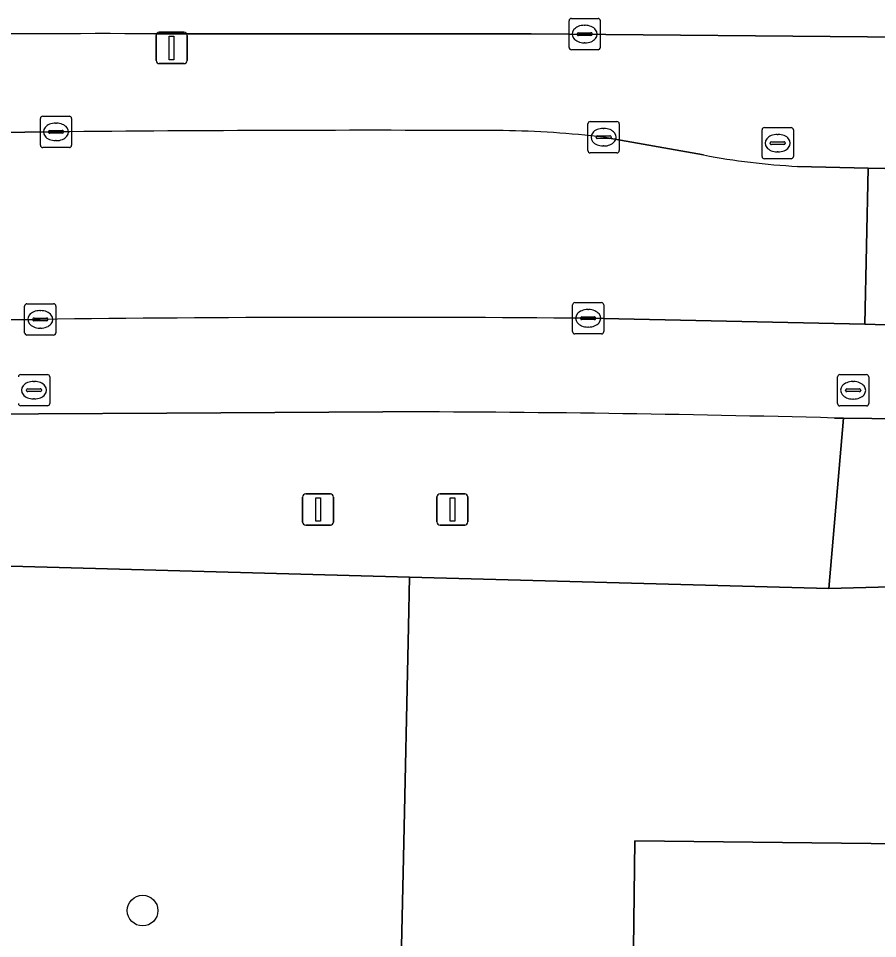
# Model space of a CAD drawing. Extents: x 161477 to 163040, y 383680 to 384871.
# Drawn here: x 162067.65 to 162095.12, y 384796.95 to 384826.34 of the extents above; entities that cross this region are included whole.
import ezdxf

# ---------------------------------------------------------------- set-up
doc = ezdxf.new("R2010")
doc.units = 0
for name, color, linetype in [('IMGEO_Berm_groen', 7, 'Continuous'), ('IMGEO_Boom', 7, 'Continuous'), ('IMGEO_Brandkraan', 7, 'Continuous'), ('IMGEO_Groenvoorziening', 7, 'Continuous'), ('IMGEO_Hek', 7, 'Continuous'), ('IMGEO_Kolk', 7, 'Continuous'), ('IMGEO_Lichtmast', 7, 'Continuous'), ('IMGEO_Rijbaan_lokaal_open', 7, 'Continuous'), ('IMGEO_Rijbaan_regionaal_gesloten', 7, 'Continuous'), ('IMGEO_Rioolput', 7, 'Continuous'), ('IMGEO_Vlaggenmast', 7, 'Continuous'), ('IMGEO_Voetpad_open', 7, 'Continuous')]:
    doc.layers.add(name, color=color, linetype=linetype)

msp = doc.modelspace()

# ---------------------------------------------------------------- linework, layer by layer
at = {"layer": 'IMGEO_Berm_groen'}
for points in [[(162095.987, 384825.744), (162084.038, 384825.853), (162072.006, 384825.854)], [(162064.833, 384822.674), (162068.852, 384822.718)], [(162086.356, 384822.548), (162089.553, 384821.981)], [(162092.56, 384821.617), (162094.819, 384821.564), (162095.875, 384821.539)]]:
    msp.add_lwpolyline(points, dxfattribs=at)
for centre, radius, start, end in [((162070.421, 383996.426), 829.43, 89.890543, 91.988581), ((162078.987, 383805.607), 1017.161, 89.765882, 90.570891), ((162082.656, 384790.929), 31.835, 83.3261, 89.1239), ((162093.66, 384843.308), 21.719, 259.0993, 267.0964)]:
    msp.add_arc(centre, radius, start, end, dxfattribs=at)
at = {"layer": 'IMGEO_Boom'}
msp.add_circle((162071.62, 384797.84), 0.489, dxfattribs=at)
at = {"layer": 'IMGEO_Brandkraan'}
for p, q in [((162093.834, 384814.036), (162093.834, 384814.888)), ((162093.909, 384814.962), (162094.761, 384814.962)), ((162094.322, 384814.742), (162094.347, 384814.742)), ((162094.835, 384814.888), (162094.835, 384814.036)), ((162094.093, 384814.456), (162094.093, 384814.468)), ((162094.531, 384814.419), (162094.133, 384814.419)), ((162094.136, 384814.505), (162094.534, 384814.505)), ((162094.577, 384814.468), (162094.577, 384814.456)), ((162094.345, 384814.182), (162094.32, 384814.182)), ((162094.761, 384813.962), (162093.909, 384813.962))]:
    msp.add_line(p, q, dxfattribs=at)
for points in [[(162093.834, 384814.036), (162093.834, 384814.888)], [(162093.909, 384814.962), (162094.761, 384814.962)], [(162094.835, 384814.888), (162094.835, 384814.036)], [(162094.761, 384813.962), (162093.909, 384813.962)]]:
    msp.add_lwpolyline(points, dxfattribs=at)
for centre, radius, start, end in [((162093.911, 384814.886), 0.0765, 91.552, 178.448), ((162093.911, 384814.886), 0.0765, 91.552, 178.448), ((162094.759, 384814.886), 0.0765, 1.552, 88.448), ((162094.759, 384814.886), 0.0765, 1.552, 88.448), ((162094.133, 384814.465), 0.0403, 85.8775, 175.7526), ((162094.13, 384814.455), 0.0366, 178.938, 274.7102), ((162094.534, 384814.462), 0.043, 264.8664, 352.4533), ((162094.538, 384814.467), 0.0386, 1.7309, 96.639), ((162093.911, 384814.038), 0.0765, 181.552, 268.448), ((162093.911, 384814.038), 0.0765, 181.552, 268.448), ((162094.759, 384814.038), 0.0765, 271.552, 358.448), ((162094.759, 384814.038), 0.0765, 271.552, 358.448)]:
    msp.add_arc(centre, radius, start, end, dxfattribs=at)
for centre, major_axis, ratio, start_param, end_param in [((162094.321, 384814.462), (-0.387, 0.002), 0.722429, 4.712389, 7.853982), ((162094.346, 384814.462), (-0.39, 0.002), 0.717154, 1.570796, 4.712389)]:
    msp.add_ellipse(centre, major_axis=major_axis, ratio=ratio, start_param=start_param, end_param=end_param, dxfattribs=at)
at = {"layer": 'IMGEO_Groenvoorziening'}
for points in [[(162043.705, 384813.275), (162042.677, 384809.53), (162080.156, 384808.497), (162093.553, 384808.127), (162094.03, 384813.572)], [(162079.302, 384813.776), (162072.395, 384813.736), (162064.177, 384813.694), (162062.078, 384813.662)], [(162094.03, 384813.572), (162093.739, 384813.576)]]:
    msp.add_lwpolyline(points, dxfattribs=at)
for points in [[(162101.089, 384813.421), (162100.692, 384813.429), (162097.658, 384813.527), (162094.03, 384813.572), (162093.553, 384808.127), (162100.646, 384808.326), (162100.991, 384808.317)], [(162079.955, 384799.521), (162080.12, 384806.917), (162080.156, 384808.497), (162042.677, 384809.53), (162042.125, 384782.306), (162048.17, 384782.189), (162079.553, 384781.584)], [(162087.355, 384800.069), (162100.571, 384799.921), (162100.83, 384799.917), (162100.991, 384808.317), (162100.646, 384808.326), (162093.553, 384808.127), (162080.156, 384808.497), (162080.12, 384806.917), (162079.955, 384799.521), (162079.553, 384781.584), (162083.001, 384781.517), (162083.075, 384783.798), (162087.153, 384783.749)]]:
    msp.add_lwpolyline(points, close=True, dxfattribs=at)
msp.add_arc((162078.33, 384222.48), 591.297, 88.506769, 89.905862, dxfattribs=at)
at = {"layer": 'IMGEO_Hek'}
for points in [[(162093.553, 384808.127), (162080.156, 384808.497), (162042.677, 384809.53)], [(162100.646, 384808.326), (162093.553, 384808.127)]]:
    msp.add_lwpolyline(points, dxfattribs=at)
at = {"layer": 'IMGEO_Kolk'}
for p, q in [((162085.251, 384825.417), (162085.251, 384826.269)), ((162085.326, 384826.343), (162086.178, 384826.343)), ((162086.252, 384826.269), (162086.252, 384825.417)), ((162085.553, 384825.886), (162085.951, 384825.886)), ((162085.739, 384826.123), (162085.764, 384826.123)), ((162085.51, 384825.837), (162085.51, 384825.849)), ((162085.948, 384825.8), (162085.55, 384825.8)), ((162085.994, 384825.849), (162085.994, 384825.837)), ((162086.178, 384825.343), (162085.326, 384825.343)), ((162085.762, 384825.563), (162085.737, 384825.563)), ((162068.351, 384822.292), (162068.351, 384823.144)), ((162068.426, 384823.218), (162069.278, 384823.218)), ((162068.839, 384822.998), (162068.864, 384822.998)), ((162069.352, 384823.144), (162069.352, 384822.292)), ((162085.855, 384822.122), (162085.855, 384822.974)), ((162085.93, 384823.048), (162086.782, 384823.048)), ((162086.856, 384822.974), (162086.856, 384822.122)), ((162068.61, 384822.712), (162068.61, 384822.724)), ((162069.048, 384822.675), (162068.65, 384822.675)), ((162068.653, 384822.761), (162069.051, 384822.761)), ((162069.094, 384822.724), (162069.094, 384822.712)), ((162086.343, 384822.828), (162086.368, 384822.828)), ((162068.862, 384822.438), (162068.837, 384822.438)), ((162086.114, 384822.542), (162086.114, 384822.554)), ((162086.552, 384822.505), (162086.154, 384822.505)), ((162086.157, 384822.591), (162086.555, 384822.591)), ((162086.598, 384822.554), (162086.598, 384822.542)), ((162069.278, 384822.218), (162068.426, 384822.218)), ((162086.366, 384822.268), (162086.341, 384822.268)), ((162086.782, 384822.048), (162085.93, 384822.048)), ((162067.849, 384816.302), (162067.849, 384817.154)), ((162067.924, 384817.228), (162068.776, 384817.228)), ((162068.85, 384817.154), (162068.85, 384816.302)), ((162085.363, 384816.336), (162085.363, 384817.188)), ((162085.438, 384817.262), (162086.29, 384817.262)), ((162086.364, 384817.188), (162086.364, 384816.336)), ((162068.151, 384816.771), (162068.549, 384816.771)), ((162068.337, 384817.008), (162068.362, 384817.008)), ((162085.665, 384816.805), (162086.063, 384816.805)), ((162085.851, 384817.042), (162085.876, 384817.042)), ((162068.108, 384816.722), (162068.108, 384816.734)), ((162068.546, 384816.685), (162068.148, 384816.685)), ((162068.592, 384816.734), (162068.592, 384816.722)), ((162085.622, 384816.756), (162085.622, 384816.768)), ((162086.06, 384816.719), (162085.662, 384816.719)), ((162085.874, 384816.482), (162085.849, 384816.482)), ((162086.106, 384816.768), (162086.106, 384816.756)), ((162068.776, 384816.228), (162067.924, 384816.228)), ((162068.36, 384816.448), (162068.335, 384816.448)), ((162086.29, 384816.262), (162085.438, 384816.262))]:
    msp.add_line(p, q, dxfattribs=at)
for points in [[(162085.251, 384825.417), (162085.251, 384826.269)], [(162085.326, 384826.343), (162086.178, 384826.343)], [(162086.252, 384826.269), (162086.252, 384825.417)], [(162086.178, 384825.343), (162085.326, 384825.343)], [(162068.351, 384822.292), (162068.351, 384823.144)], [(162068.426, 384823.218), (162069.278, 384823.218)], [(162069.352, 384823.144), (162069.352, 384822.292)], [(162085.855, 384822.122), (162085.855, 384822.974)], [(162085.93, 384823.048), (162086.782, 384823.048)], [(162086.856, 384822.974), (162086.856, 384822.122)], [(162069.278, 384822.218), (162068.426, 384822.218)], [(162086.782, 384822.048), (162085.93, 384822.048)], [(162067.849, 384816.302), (162067.849, 384817.154)], [(162067.924, 384817.228), (162068.776, 384817.228)], [(162068.85, 384817.154), (162068.85, 384816.302)], [(162085.363, 384816.336), (162085.363, 384817.188)], [(162085.438, 384817.262), (162086.29, 384817.262)], [(162086.364, 384817.188), (162086.364, 384816.336)], [(162068.776, 384816.228), (162067.924, 384816.228)], [(162086.29, 384816.262), (162085.438, 384816.262)]]:
    msp.add_lwpolyline(points, dxfattribs=at)
for centre, radius, start, end in [((162085.328, 384826.267), 0.0765, 91.552, 178.448), ((162085.328, 384826.267), 0.0765, 91.552, 178.448), ((162086.176, 384826.267), 0.0765, 1.552, 88.448), ((162086.176, 384826.267), 0.0765, 1.552, 88.448), ((162085.55, 384825.846), 0.0403, 85.8775, 175.7526), ((162085.955, 384825.848), 0.0386, 1.7309, 96.639), ((162085.547, 384825.836), 0.0366, 178.938, 274.7102), ((162085.951, 384825.843), 0.043, 264.8664, 352.4533), ((162085.328, 384825.419), 0.0765, 181.552, 268.448), ((162085.328, 384825.419), 0.0765, 181.552, 268.448), ((162086.176, 384825.419), 0.0765, 271.552, 358.448), ((162086.176, 384825.419), 0.0765, 271.552, 358.448), ((162068.428, 384823.142), 0.0765, 91.552, 178.448), ((162068.428, 384823.142), 0.0765, 91.552, 178.448), ((162069.276, 384823.142), 0.0765, 1.552, 88.448), ((162069.276, 384823.142), 0.0765, 1.552, 88.448), ((162085.932, 384822.972), 0.0765, 91.552, 178.448), ((162085.932, 384822.972), 0.0765, 91.552, 178.448), ((162086.78, 384822.972), 0.0765, 1.552, 88.448), ((162086.78, 384822.972), 0.0765, 1.552, 88.448), ((162068.65, 384822.721), 0.0403, 85.8775, 175.7526), ((162068.647, 384822.711), 0.0366, 178.938, 274.7102), ((162069.051, 384822.718), 0.043, 264.8664, 352.4533), ((162069.055, 384822.723), 0.0386, 1.7309, 96.639), ((162086.154, 384822.551), 0.0403, 85.8775, 175.7526), ((162086.151, 384822.541), 0.0366, 178.938, 274.7102), ((162086.555, 384822.548), 0.043, 264.8664, 352.4533), ((162086.559, 384822.553), 0.0386, 1.7309, 96.639), ((162068.428, 384822.294), 0.0765, 181.552, 268.448), ((162068.428, 384822.294), 0.0765, 181.552, 268.448), ((162069.276, 384822.294), 0.0765, 271.552, 358.448), ((162069.276, 384822.294), 0.0765, 271.552, 358.448), ((162085.932, 384822.124), 0.0765, 181.552, 268.448), ((162085.932, 384822.124), 0.0765, 181.552, 268.448), ((162086.78, 384822.124), 0.0765, 271.552, 358.448), ((162086.78, 384822.124), 0.0765, 271.552, 358.448), ((162067.926, 384817.152), 0.0765, 91.552, 178.448), ((162067.926, 384817.152), 0.0765, 91.552, 178.448), ((162068.774, 384817.152), 0.0765, 1.552, 88.448), ((162068.774, 384817.152), 0.0765, 1.552, 88.448), ((162085.44, 384817.186), 0.0765, 91.552, 178.448), ((162085.44, 384817.186), 0.0765, 91.552, 178.448), ((162086.288, 384817.186), 0.0765, 1.552, 88.448), ((162086.288, 384817.186), 0.0765, 1.552, 88.448), ((162068.148, 384816.731), 0.0403, 85.8775, 175.7526), ((162068.553, 384816.733), 0.0386, 1.7309, 96.639), ((162085.662, 384816.765), 0.0403, 85.8775, 175.7526), ((162086.067, 384816.767), 0.0386, 1.7309, 96.639), ((162068.145, 384816.721), 0.0366, 178.938, 274.7102), ((162068.549, 384816.728), 0.043, 264.8664, 352.4533), ((162085.659, 384816.755), 0.0366, 178.938, 274.7102), ((162086.063, 384816.762), 0.043, 264.8664, 352.4533), ((162067.926, 384816.304), 0.0765, 181.552, 268.448), ((162067.926, 384816.304), 0.0765, 181.552, 268.448), ((162068.774, 384816.304), 0.0765, 271.552, 358.448), ((162068.774, 384816.304), 0.0765, 271.552, 358.448), ((162085.44, 384816.338), 0.0765, 181.552, 268.448), ((162085.44, 384816.338), 0.0765, 181.552, 268.448), ((162086.288, 384816.338), 0.0765, 271.552, 358.448), ((162086.288, 384816.338), 0.0765, 271.552, 358.448)]:
    msp.add_arc(centre, radius, start, end, dxfattribs=at)
for centre, major_axis, ratio, start_param, end_param in [((162085.738, 384825.843), (-0.387, 0.002), 0.722429, 4.712389, 7.853982), ((162085.763, 384825.843), (-0.39, 0.002), 0.717154, 1.570796, 4.712389), ((162068.838, 384822.718), (-0.387, 0.002), 0.722429, 4.712389, 7.853982), ((162068.863, 384822.718), (-0.39, 0.002), 0.717154, 1.570796, 4.712389), ((162086.342, 384822.548), (-0.387, 0.002), 0.722429, 4.712389, 7.853982), ((162086.367, 384822.548), (-0.39, 0.002), 0.717154, 1.570796, 4.712389), ((162068.336, 384816.728), (-0.387, 0.002), 0.722429, 4.712389, 7.853982), ((162068.361, 384816.728), (-0.39, 0.002), 0.717154, 1.570796, 4.712389), ((162085.85, 384816.762), (-0.387, 0.002), 0.722429, 4.712389, 7.853982), ((162085.875, 384816.762), (-0.39, 0.002), 0.717154, 1.570796, 4.712389)]:
    msp.add_ellipse(centre, major_axis=major_axis, ratio=ratio, start_param=start_param, end_param=end_param, dxfattribs=at)
at = {"layer": 'IMGEO_Lichtmast'}
for p, q in [((162072.153, 384825.899), (162072.943, 384825.899)), ((162072.943, 384825.899), (162072.153, 384825.899)), ((162072.053, 384824.999), (162072.053, 384825.799)), ((162072.053, 384825.799), (162072.053, 384824.999)), ((162073.043, 384825.799), (162073.043, 384824.999)), ((162073.043, 384824.999), (162073.043, 384825.799)), ((162072.943, 384824.899), (162072.153, 384824.899)), ((162072.153, 384824.899), (162072.943, 384824.899))]:
    msp.add_line(p, q, dxfattribs=at)
msp.add_lwpolyline([(162072.473, 384825.774), (162072.623, 384825.774), (162072.623, 384825.024), (162072.473, 384825.024), (162072.473, 384825.774)], dxfattribs=at)
for centre, start, end in [((162072.153, 384825.799), 90, 180), ((162072.153, 384825.799), 90, 180), ((162072.943, 384825.799), 0, 90), ((162072.943, 384825.799), 360, 90), ((162072.153, 384824.999), 180, 270), ((162072.153, 384824.999), 180, 270), ((162072.943, 384824.999), 270, 0), ((162072.943, 384824.999), 270, 0)]:
    msp.add_arc(centre, 0.1, start, end, dxfattribs=at)
at = {"layer": 'IMGEO_Rijbaan_lokaal_open'}
for points in [[(162068.852, 384822.718), (162064.833, 384822.674)], [(162089.553, 384821.981), (162086.356, 384822.548)], [(162085.864, 384816.762), (162094.71, 384816.571), (162094.819, 384821.564)], [(162094.819, 384821.564), (162092.56, 384821.617)], [(162064.353, 384816.69), (162068.35, 384816.728)]]:
    msp.add_lwpolyline(points, dxfattribs=at)
msp.add_lwpolyline([(162112.876, 384821.126), (162103.901, 384821.344), (162101.228, 384821.409), (162100.842, 384821.418), (162095.875, 384821.539), (162094.819, 384821.564), (162094.71, 384816.571), (162095.713, 384816.547), (162100.952, 384816.418), (162111.22, 384816.165), (162112.701, 384816.129)], close=True, dxfattribs=at)
for centre, radius, start, end in [((162078.987, 383805.607), 1017.161, 89.765882, 90.570891), ((162082.656, 384790.929), 31.835, 83.3261, 89.1239), ((162093.66, 384843.308), 21.719, 259.0993, 267.0964), ((162078.693, 383999.667), 817.126, 89.497187, 90.72527)]:
    msp.add_arc(centre, radius, start, end, dxfattribs=at)
at = {"layer": 'IMGEO_Rijbaan_regionaal_gesloten'}
msp.add_lwpolyline([(162072.006, 384825.854), (162084.038, 384825.853), (162095.987, 384825.744), (162101.162, 384825.639), (162104.021, 384825.581), (162147.984, 384824.687), (162169.584, 384824.142), (162185.034, 384823.661), (162195.274, 384823.312), (162208.539, 384822.866), (162233.677, 384821.817), (162243.803, 384821.264)], dxfattribs=at)
msp.add_arc((162070.421, 383996.426), 829.43, 89.890543, 91.988581, dxfattribs=at)
at = {"layer": 'IMGEO_Rioolput'}
for p, q in [((162091.421, 384821.932), (162091.421, 384822.784)), ((162091.496, 384822.858), (162092.348, 384822.858)), ((162092.422, 384822.784), (162092.422, 384821.932)), ((162091.68, 384822.352), (162091.68, 384822.364)), ((162091.723, 384822.401), (162092.121, 384822.401)), ((162091.909, 384822.638), (162091.934, 384822.638)), ((162092.164, 384822.364), (162092.164, 384822.352)), ((162092.118, 384822.315), (162091.72, 384822.315)), ((162091.932, 384822.078), (162091.907, 384822.078)), ((162092.348, 384821.858), (162091.496, 384821.858)), ((162067.724, 384814.966), (162068.576, 384814.966)), ((162068.137, 384814.746), (162068.162, 384814.746)), ((162068.65, 384814.892), (162068.65, 384814.04)), ((162067.908, 384814.46), (162067.908, 384814.472)), ((162068.346, 384814.423), (162067.948, 384814.423)), ((162067.951, 384814.509), (162068.349, 384814.509)), ((162068.392, 384814.472), (162068.392, 384814.46)), ((162068.16, 384814.186), (162068.135, 384814.186)), ((162068.576, 384813.966), (162067.724, 384813.966))]:
    msp.add_line(p, q, dxfattribs=at)
for points in [[(162091.421, 384821.932), (162091.421, 384822.784)], [(162091.496, 384822.858), (162092.348, 384822.858)], [(162092.422, 384822.784), (162092.422, 384821.932)], [(162092.348, 384821.858), (162091.496, 384821.858)], [(162067.724, 384814.966), (162068.576, 384814.966)], [(162068.65, 384814.892), (162068.65, 384814.04)], [(162068.576, 384813.966), (162067.724, 384813.966)]]:
    msp.add_lwpolyline(points, dxfattribs=at)
for centre, radius, start, end in [((162091.498, 384822.782), 0.0765, 91.552, 178.448), ((162091.498, 384822.782), 0.0765, 91.552, 178.448), ((162092.346, 384822.782), 0.0765, 1.552, 88.448), ((162092.346, 384822.782), 0.0765, 1.552, 88.448), ((162091.72, 384822.361), 0.0403, 85.8775, 175.7526), ((162092.125, 384822.363), 0.0386, 1.7309, 96.639), ((162091.717, 384822.351), 0.0366, 178.938, 274.7102), ((162092.121, 384822.358), 0.043, 264.8664, 352.4533), ((162091.498, 384821.934), 0.0765, 181.552, 268.448), ((162091.498, 384821.934), 0.0765, 181.552, 268.448), ((162092.346, 384821.934), 0.0765, 271.552, 358.448), ((162092.346, 384821.934), 0.0765, 271.552, 358.448), ((162067.726, 384814.89), 0.0765, 91.552, 178.448), ((162067.726, 384814.89), 0.0765, 91.552, 178.448), ((162068.574, 384814.89), 0.0765, 1.552, 88.448), ((162068.574, 384814.89), 0.0765, 1.552, 88.448), ((162067.948, 384814.469), 0.0403, 85.8775, 175.7526), ((162067.945, 384814.459), 0.0366, 178.938, 274.7102), ((162068.349, 384814.466), 0.043, 264.8664, 352.4533), ((162068.353, 384814.471), 0.0386, 1.7309, 96.639), ((162067.726, 384814.042), 0.0765, 181.552, 268.448), ((162067.726, 384814.042), 0.0765, 181.552, 268.448), ((162068.574, 384814.042), 0.0765, 271.552, 358.448), ((162068.574, 384814.042), 0.0765, 271.552, 358.448)]:
    msp.add_arc(centre, radius, start, end, dxfattribs=at)
for centre, major_axis, ratio, start_param, end_param in [((162091.908, 384822.358), (-0.387, 0.002), 0.722429, 4.712389, 7.853982), ((162091.933, 384822.358), (-0.39, 0.002), 0.717154, 1.570796, 4.712389), ((162068.136, 384814.466), (-0.387, 0.002), 0.722429, 4.712389, 7.853982), ((162068.161, 384814.466), (-0.39, 0.002), 0.717154, 1.570796, 4.712389)]:
    msp.add_ellipse(centre, major_axis=major_axis, ratio=ratio, start_param=start_param, end_param=end_param, dxfattribs=at)
at = {"layer": 'IMGEO_Vlaggenmast'}
for p, q in [((162076.733, 384810.251), (162076.733, 384811.051)), ((162076.733, 384811.051), (162076.733, 384810.251)), ((162076.833, 384811.151), (162077.623, 384811.151)), ((162077.623, 384811.151), (162076.833, 384811.151)), ((162077.723, 384811.051), (162077.723, 384810.251)), ((162077.723, 384810.251), (162077.723, 384811.051)), ((162081.029, 384810.256), (162081.029, 384811.056)), ((162081.029, 384811.056), (162081.029, 384810.256)), ((162081.129, 384811.156), (162081.919, 384811.156)), ((162081.919, 384811.156), (162081.129, 384811.156)), ((162082.019, 384811.056), (162082.019, 384810.256)), ((162082.019, 384810.256), (162082.019, 384811.056)), ((162077.623, 384810.151), (162076.833, 384810.151)), ((162076.833, 384810.151), (162077.623, 384810.151)), ((162081.919, 384810.156), (162081.129, 384810.156)), ((162081.129, 384810.156), (162081.919, 384810.156))]:
    msp.add_line(p, q, dxfattribs=at)
for points in [[(162077.153, 384811.026), (162077.303, 384811.026), (162077.303, 384810.276), (162077.153, 384810.276), (162077.153, 384811.026)], [(162081.449, 384811.031), (162081.599, 384811.031), (162081.599, 384810.281), (162081.449, 384810.281), (162081.449, 384811.031)]]:
    msp.add_lwpolyline(points, dxfattribs=at)
for centre, start, end in [((162076.833, 384811.051), 90, 180), ((162076.833, 384811.051), 90, 180), ((162077.623, 384811.051), 0, 90), ((162077.623, 384811.051), 360, 90), ((162081.129, 384811.056), 90, 180), ((162081.129, 384811.056), 90, 180), ((162081.919, 384811.056), 0, 90), ((162081.919, 384811.056), 360, 90), ((162076.833, 384810.251), 180, 270), ((162076.833, 384810.251), 180, 270), ((162077.623, 384810.251), 270, 0), ((162077.623, 384810.251), 270, 0), ((162081.129, 384810.256), 180, 270), ((162081.129, 384810.256), 180, 270), ((162081.919, 384810.256), 270, 0), ((162081.919, 384810.256), 270, 0)]:
    msp.add_arc(centre, 0.1, start, end, dxfattribs=at)
at = {"layer": 'IMGEO_Voetpad_open'}
for points in [[(162068.35, 384816.728), (162064.353, 384816.69)], [(162111.22, 384816.165), (162100.952, 384816.418), (162095.713, 384816.547), (162094.71, 384816.571), (162085.864, 384816.762)], [(162093.739, 384813.576), (162094.03, 384813.572), (162097.658, 384813.527), (162100.692, 384813.429), (162101.089, 384813.421), (162102.303, 384813.429), (162104.55, 384813.356), (162111.103, 384813.142), (162111.22, 384816.165)], [(162062.078, 384813.662), (162064.177, 384813.694), (162072.395, 384813.736), (162079.302, 384813.776)], [(162102.361, 384800.808), (162102.326, 384808.282), (162100.991, 384808.317), (162100.83, 384799.917), (162100.571, 384799.921), (162087.355, 384800.069), (162087.153, 384783.749), (162083.075, 384783.798), (162083.001, 384781.517), (162087.124, 384781.438), (162088.296, 384781.415), (162088.429, 384788.32), (162093.116, 384788.23), (162093.258, 384795.545), (162117.149, 384795.08), (162117.155, 384796.236)]]:
    msp.add_lwpolyline(points, dxfattribs=at)
for centre, radius, start, end in [((162078.693, 383999.667), 817.126, 89.497187, 90.72527), ((162078.33, 384222.48), 591.297, 88.506769, 89.905862)]:
    msp.add_arc(centre, radius, start, end, dxfattribs=at)

doc.saveas('drawing.dxf')
